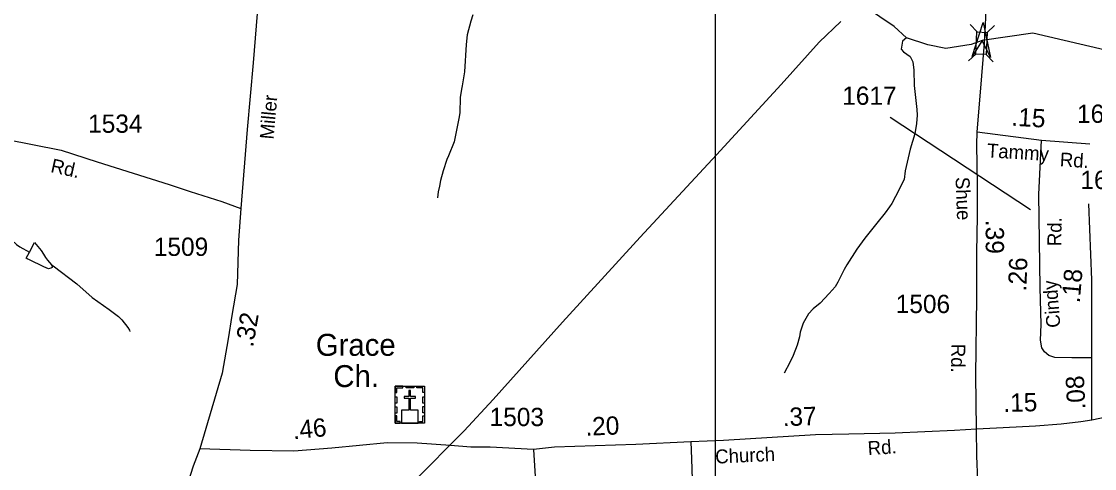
# Model space of a CAD drawing. Extents: x 1473865 to 1648260, y 639067 to 773536.
# Drawn here: x 1526062 to 1533398, y 683113 to 686168 of the extents above; entities that cross this region are included whole.
import ezdxf

# ---------------------------------------------------------------- set-up
doc = ezdxf.new("R2010")
doc.units = 0
for name, color, linetype in [('Exist Cultural Church with Cemetery CELL', 7, 'Continuous'), ('Exist Cultural Church with Cemetery Label', 7, 'Continuous'), ('Exist Hydrographic Creek Single Shore', 7, 'Continuous'), ('Exist Hydrographic Misc Water Feature', 7, 'Continuous'), ('Exist Road Non-System Type 51', 7, 'Continuous'), ('Exist Road Secondary Mileage Hundredths English Label', 7, 'Continuous'), ('Exist Road Secondary Structure Standard Bridge Attributed CELL', 7, 'Continuous'), ('Exist Road Secondary Structure Standard Bridge CELL', 7, 'Continuous'), ('Exist Road Secondary Type 51 Attributed', 7, 'Continuous'), ('Exist Road Secondary Type 51 Label', 7, 'Continuous'), ('Exist Road Secondary Type 51 Number Label', 7, 'Continuous'), ('Exist Utilities Electrical Transmission Line', 7, 'Continuous'), ('Map Preparation Inset Cut Line', 7, 'Continuous')]:
    doc.layers.add(name, color=color, linetype=linetype)

msp = doc.modelspace()

# ---------------------------------------------------------------- linework, layer by layer
at = {"layer": 'Exist Cultural Church with Cemetery CELL'}
for points in [[(1528617.6, 683676.4), (1528816.7, 683676.4), (1528816.7, 683421.7), (1528617.6, 683421.7)], [(1528617.6, 683633.1), (1528628.9, 683633.1), (1528628.9, 683665.3), (1528669.5, 683665.2), (1528669.5, 683676.4), (1528617.6, 683676.4)], [(1528660.7, 683421.8), (1528772.8, 683421.8), (1528772.8, 683512.3), (1528722.1, 683512.4), (1528722.1, 683593.8), (1528755, 683593.8), (1528755, 683604.8), (1528722.1, 683604.8), (1528722.1, 683647.1), (1528710.5, 683647.1), (1528710.4, 683604.8), (1528677.4, 683604.8), (1528677.4, 683593.8), (1528710.4, 683593.8), (1528710.5, 683512.4), (1528660.7, 683512.3)], [(1528691.6, 683676.4), (1528743.5, 683676.4), (1528743.5, 683665), (1528691.6, 683665)], [(1528816.7, 683633), (1528805.4, 683633), (1528805.4, 683665.2), (1528764.8, 683665.2), (1528764.8, 683676.3), (1528816.7, 683676.3)], [(1528617.5, 683558.9), (1528617.5, 683602.2), (1528628.9, 683602.2), (1528628.9, 683558.9)], [(1528805.3, 683559.9), (1528805.3, 683603.2), (1528816.7, 683603.2), (1528816.7, 683559.9)], [(1528617.5, 683491.7), (1528617.5, 683535), (1528628.9, 683535), (1528628.9, 683491.7)], [(1528650.6, 683421.8), (1528650.6, 683433.3), (1528628.6, 683433.3), (1528628.6, 683473.7), (1528617.5, 683473.7), (1528617.5, 683421.8)], [(1528783.5, 683421.7), (1528783.5, 683433.2), (1528805.5, 683433.2), (1528805.5, 683473.6), (1528816.7, 683473.6), (1528816.7, 683421.7)], [(1528805.3, 683494), (1528805.3, 683537.3), (1528816.7, 683537.3), (1528816.7, 683494)]]:
    msp.add_lwpolyline(points, close=True, dxfattribs=at)
at = {"layer": 'Exist Hydrographic Creek Single Shore'}
for points in [[(1532111.7, 686056.7), (1532028.9, 686133.9), (1531321.4, 686611), (1531087.1, 686819.4), (1530615.8, 687279.2), (1530419.6, 687333), (1530132.3, 687324.3), (1529887.7, 687418.2), (1529730.2, 687517.8), (1529538.3, 687634.1), (1529434.4, 687648.2), (1529315.4, 687880.2), (1529265.4, 688053.5), (1529093.5, 688147.2), (1528837.3, 688236.7), (1528596.8, 688542.6), (1528384.9, 688634.5), (1528250.1, 688743), (1528121.6, 688741.3), (1527973.1, 688738), (1527789.6, 688669.5), (1527677.8, 688667.8)], [(1534181.8, 686133.3), (1533686.7, 685922.6), (1532976.7, 686086.8), (1532630.3, 686038.8), (1532554.7, 686010), (1532382, 685983.6), (1532258.2, 686008.2), (1532111.7, 686056.7)]]:
    msp.add_lwpolyline(points, dxfattribs=at)
at = {"layer": 'Exist Hydrographic Misc Water Feature'}
for points in [[(1529148.1, 686212.7), (1529134.9, 686169.2), (1529109.4, 686076.2), (1529102.3, 686009.9), (1529091.3, 685823.8), (1529073.8, 685728.2), (1529069.5, 685704.4), (1529060.8, 685648.8), (1529059, 685544.6), (1529052.5, 685504.5), (1529020, 685345.2), (1528982.3, 685249.1), (1528969.9, 685225.6), (1528944.7, 685146.5), (1528927.6, 685082), (1528919.1, 685042.8), (1528910.5, 685002.7), (1528905.8, 684962.6)], [(1532111.7, 686056.7), (1532085.9, 686033.4), (1532075.1, 685979.4), (1532090.8, 685961), (1532136.2, 685928.1), (1532155.6, 685891.6), (1532162.9, 685835.7), (1532165.4, 685731.4), (1532182.8, 685566.9), (1532184, 685527.5), (1532181.3, 685471), (1532168.1, 685399.8), (1532138.3, 685296.2), (1532104.1, 685146.7), (1532095.1, 685088.6), (1532037.2, 684971.6), (1532012.4, 684923.7), (1531996.1, 684900.3), (1531965.3, 684860.7), (1531910.2, 684789.6), (1531826.6, 684686.2), (1531773.4, 684611), (1531703.8, 684504), (1531685.3, 684472.4), (1531643.7, 684385.4), (1531625.3, 684353.8), (1531584.6, 684307.9), (1531521.5, 684243.5), (1531475, 684204.2), (1531442.2, 684170.4), (1531405.2, 684107.1), (1531384.3, 684043.5), (1531379.7, 684011.7), (1531364.8, 683955.3), (1531337.9, 683886.1), (1531315.1, 683836.5), (1531275.8, 683765.1)], [(1524913.4, 685923.7), (1524932.3, 685851.1), (1524935.3, 685803.5), (1524946.7, 685755.6), (1525006.6, 685623.9), (1525016.2, 685599.9), (1525027.6, 685556.2), (1525052.7, 685511.4), (1525141.3, 685406.2), (1525311.4, 685287.1), (1525351, 685262.5), (1525422.4, 685225.8), (1525438.5, 685221.3), (1525533.9, 685175.9), (1525604.6, 685106.4), (1525622.1, 685064.2), (1525702.2, 684949.3), (1525723.9, 684925.1), (1525869.9, 684788.3), (1526027.5, 684644), (1526051.2, 684627.1), (1526116.8, 684592.2)], [(1526116.8, 684592.2), (1526151.8, 684657.9), (1526197, 684602.9), (1526212.5, 684577.1), (1526226.2, 684554.7), (1526240, 684536.3), (1526267.5, 684503.8)], [(1526267.5, 684503.8), (1526271.3, 684493.8), (1526271.1, 684485.6), (1526263, 684481.7), (1526247.1, 684478), (1526215.3, 684490.9), (1526115.9, 684538), (1526100, 684546.5), (1526094.2, 684550.8), (1526116.8, 684592.2)], [(1526267.5, 684503.8), (1526279.4, 684497.8), (1526439.4, 684374.8), (1526546, 684281.5), (1526660.9, 684199.6), (1526724.2, 684150.7), (1526747.7, 684128.1), (1526788.9, 684075.6), (1526800.7, 684057.3), (1526802.5, 684049)]]:
    msp.add_lwpolyline(points, dxfattribs=at)
at = {"layer": 'Exist Road Non-System Type 51'}
msp.add_line((1533016.1, 684985.4), (1533034.2, 685357.7), dxfattribs=at)
at = {"layer": 'Exist Road Secondary Structure Standard Bridge Attributed CELL'}
msp.add_lwpolyline([(1532561.1, 685928.8), (1532636.9, 686160.6), (1532687.1, 685921.9), (1532630.3, 686038.8)], close=True, dxfattribs=at)
at = {"layer": 'Exist Road Secondary Structure Standard Bridge CELL'}
for p, q in [((1532594.3, 686096.4), (1532547.9, 686147.5)), ((1532663.3, 686093.1), (1532714.3, 686139.5)), ((1532535.7, 685899.1), (1532586.8, 685945.5)), ((1532703.7, 685891), (1532657.3, 685942.1))]:
    msp.add_line(p, q, dxfattribs=at)
msp.add_lwpolyline([(1532586.8, 685945.5), (1532594, 686096.4), (1532664.5, 686093), (1532657.3, 685942.1)], close=True, dxfattribs=at)
at = {"layer": 'Exist Road Secondary Type 51 Attributed'}
for points in [[(1532644.3, 686018.7), (1532648.2, 686079), (1532652.2, 686132.4), (1532655.5, 686205.3), (1532652.5, 686291.1), (1532636.5, 686433.8), (1532593.6, 686713.1), (1532571.7, 686842.9), (1532563.7, 686939.6), (1532557.7, 687024.5), (1532567.7, 687310.8), (1532589.6, 687667), (1532601.6, 687908.5), (1532610.6, 688173.9), (1532636, 688765.6), (1532655, 689034), (1532673.4, 689420.2), (1532707.9, 689988.9), (1532720.8, 690289.3), (1532743, 690671.4)], [(1527973.1, 688738), (1527933.1, 688558.9), (1527877.8, 688301.6), (1527828.7, 687987.2), (1527809.7, 687729.4), (1527778.5, 687369.1), (1527717.4, 686782.5), (1527718.4, 686750.5), (1527701.9, 686524.3), (1527679.8, 686306.4), (1527646.2, 685884.1), (1527605.1, 685428.8), (1527560.5, 684890.4)], [(1532596.1, 685413.6), (1532618.8, 685684.4), (1532644.3, 686018.7)], [(1532590.9, 683382.5), (1532585.7, 683750), (1532593.7, 684280.1), (1532593.6, 684590.3), (1532597.3, 684834.4), (1532597.6, 685054.5), (1532592.6, 685323.7), (1532596.1, 685413.6)], [(1532596.1, 685413.6), (1533034.2, 685357.7), (1533364.4, 685332.1)], [(1525952.4, 685362.8), (1526333.1, 685287.5), (1526578.3, 685209.3), (1527071.8, 685054.6), (1527214.9, 685005.8), (1527432.2, 684937.2), (1527560.5, 684890.4)], [(1533378.2, 683869.2), (1533241.7, 683869.2), (1533127.3, 683872), (1533085.9, 683884.4), (1533055.6, 683910.6), (1533037.7, 683938.2), (1533028, 683990.6), (1533032.1, 684096.7), (1533025.2, 684350.4), (1533016.1, 684985.4)], [(1527560.5, 684890.4), (1527545.2, 684673), (1527536.2, 684370.7), (1527499.2, 684159.2), (1527474.8, 683999.9), (1527433.8, 683764.1), (1527281.6, 683248.1)], [(1533378.2, 683869.2), (1533378.2, 684401.4), (1533358.9, 684921.2)], [(1533378.1, 683442.2), (1533378.2, 683869.2)], [(1534001.4, 683608.6), (1533747.7, 683536.9), (1533477.4, 683463.1), (1533378.1, 683442.2)], [(1533378.1, 683442.2), (1533302.9, 683432.6), (1533170.5, 683417), (1532993.5, 683401.8), (1532772.9, 683390.8), (1532590.9, 683382.5)], [(1532590.9, 683382.5), (1532440.7, 683371.5), (1532033.9, 683353.6), (1531718.6, 683348.3), (1531490.6, 683342.7), (1530861.7, 683304.9), (1530638, 683294.3)], [(1532538.5, 681737.7), (1532542.7, 681864.5), (1532549.6, 681965.2), (1532575.8, 682202.3), (1532593.7, 682377.4), (1532606.1, 682578.7), (1532604.7, 682813.1), (1532600.6, 683030.9), (1532592.3, 683200.5), (1532590.9, 683382.5)], [(1529561.2, 683243.4), (1529265.6, 683257.8), (1529132.8, 683257.7), (1528994.9, 683270.3), (1528767.5, 683285.2), (1528561.5, 683289.1), (1528184.7, 683252.3), (1527924, 683232.1), (1527624.7, 683235.3), (1527281.6, 683248.1)], [(1530638, 683294.3), (1530261.2, 683276.4), (1529704.8, 683259.1), (1529561.2, 683243.4)], [(1530638, 683294.3), (1530641.6, 683179.8), (1530646.6, 683037.5), (1530640.2, 682970), (1530623.7, 682914.7), (1530587, 682855.8), (1530543.6, 682808.6), (1530424, 682689.1), (1530332.5, 682597.4), (1530286.2, 682533.3), (1530170.5, 682290.5)], [(1527281.6, 683248.1), (1527236.7, 683128.3), (1527138.9, 682829.5), (1527047.6, 682525.7), (1526949.7, 682226.6), (1526853.4, 681955.4), (1526838.4, 681910.5), (1526712.1, 681628.3), (1526632, 681472.5), (1526521.8, 681268.3)], [(1529561.2, 683243.4), (1529577.3, 682985.4), (1529570.8, 682895.1), (1529564.4, 682775.7), (1529561.2, 682608)]]:
    msp.add_lwpolyline(points, dxfattribs=at)
at = {"layer": 'Exist Road Secondary Type 51 Number Label'}
msp.add_line((1532959, 684880.4), (1532001.4, 685511.9), dxfattribs=at)
at = {"layer": 'Exist Utilities Electrical Transmission Line'}
msp.add_lwpolyline([(1523995.9, 678298.1), (1524324.1, 678686.3), (1524661, 679078.1), (1525004.1, 679482), (1525214.5, 679734.1), (1525277.7, 679803), (1525698.1, 680159.3), (1526063.7, 680476.7), (1526384.9, 680744), (1526581.4, 680943.3), (1527017.1, 681355.5), (1527413.7, 681732.3), (1528044.6, 682348.9), (1528386.4, 682674.8), (1528738.5, 683020.4), (1529088.6, 683369.9), (1529286.4, 683584.5), (1529759.7, 684112), (1530292.1, 684694.3), (1530813.9, 685256.9), (1531254.4, 685736.8), (1531515.5, 686026.1), (1531664.1, 686167.8)], dxfattribs=at)
at = {"layer": 'Map Preparation Inset Cut Line'}
msp.add_lwpolyline([(1530807.2, 678673.7), (1530807.2, 722115.9), (1605695.7, 722115.9), (1605695.7, 695030), (1593323.3, 695030), (1593323.3, 678673.7), (1530807.2, 678673.7)], dxfattribs=at)
msp.add_lwpolyline([(1530807.2, 690698.7), (1516075.6, 690698.7), (1516075.6, 678674.1), (1530807.2, 678674.1)], close=True, dxfattribs=at)

# ---------------------------------------------------------------- texts
at = {"layer": 'Exist Cultural Church with Cemetery Label'}
for s, p in [('Grace', (1528074, 683883)), ('Ch.', (1528193.9, 683669.3))]:
    msp.add_text(s, height=150, dxfattribs=at).set_placement(p)
at = {"layer": 'Exist Road Secondary Mileage Hundredths English Label'}
for s, rotation, p in [('.15', 356.50706, (1532826.7, 685456.2)), ('.39', 270.04383, (1532653.6, 684811.8)), ('.26', 88.03925, (1532931.2, 684321.4)), ('.18', 85.02689, (1533295.9, 684240.7)), ('.32', 80.11421, (1527644.8, 683937.6)), ('.08', 92.97135, (1533336.1, 683519)), ('.15', 1.54239, (1532775.9, 683498.7)), ('.37', 2.20284, (1531267.8, 683401.8)), ('.46', 5.58231, (1527920.9, 683312)), ('.20', 2.20284, (1529919.1, 683336.8))]:
    msp.add_text(s, height=125, rotation=rotation, dxfattribs=at).set_placement(p)
at = {"layer": 'Exist Road Secondary Type 51 Label'}
for s, rotation, p in [('Miller', 84.89332, (1527784.9, 685359.3)), ('Tammy', 356.50706, (1532659.9, 685240)), ('Rd.', 356.50698, (1533158.3, 685178.3)), ('Rd.', 347.43137, (1526256.3, 685139.5)), ('Shue', 272.05611, (1532447.6, 685103.8)), ('Rd.', 89.11872, (1533169.9, 684631.7)), ('Cindy', 94.50665, (1533164.8, 684078.3)), ('Rd.', 268.89054, (1532420.1, 683965.9)), ('Church', 2.67312, (1530806.5, 683146.1)), ('Rd.', 3.9785, (1531850, 683203.5))]:
    msp.add_text(s, height=95, rotation=rotation, dxfattribs=at).set_placement(p)
at = {"layer": 'Exist Road Secondary Type 51 Number Label'}
for s, p in [('1617', (1531672.8, 685598.2)), ('1615', (1533277.8, 685475.1)), ('1534', (1526517.4, 685407.1)), ('1616', (1533301.1, 685022.8)), ('1509', (1526966.8, 684565.8)), ('1506', (1532038.5, 684175.1)), ('1503', (1529262.3, 683402.6))]:
    msp.add_text(s, height=125, dxfattribs=at).set_placement(p)

doc.saveas('drawing.dxf')
